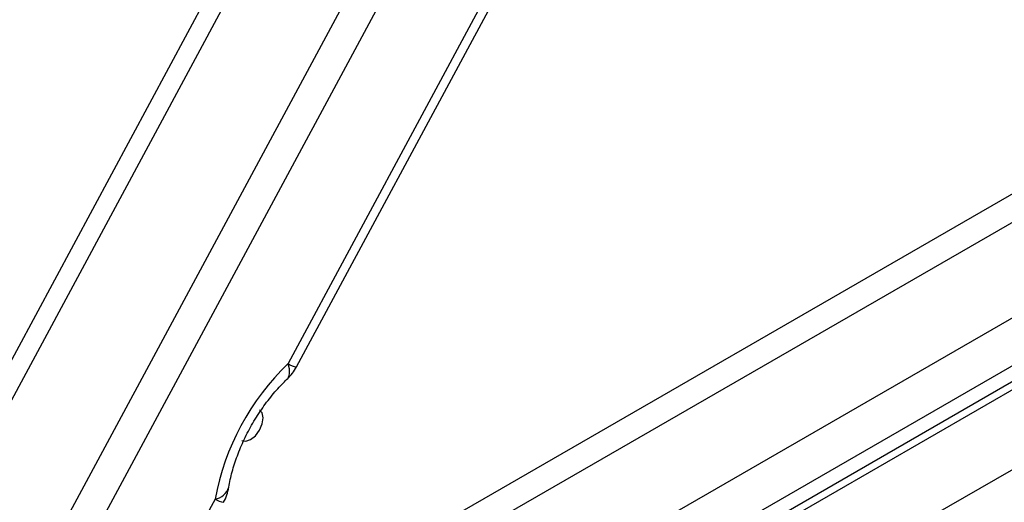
# Model space of a CAD drawing. Header units: millimetres. Extents: x 0 to 1118, y 0 to 864.
# Tile 257 of 438: x 949 to 959, y 677 to 682. Entities that reach past the tile are written whole.
import ezdxf

# ---------------------------------------------------------------- set-up
doc = ezdxf.new("R2010")
doc.units = ezdxf.units.MM

msp = doc.modelspace()

# ---------------------------------------------------------------- linework, layer by layer
at = {"color": 7, "linetype": 'Continuous', "lineweight": 25}
for p, q in [((1010.8293, 708.3799), (936.3002, 665.3552)), ((1010.9, 708.3391), (936.3709, 665.3144)), ((1011.1121, 707.645), (936.1588, 664.3754)), ((949.9524, 673.8897), (996.8942, 700.9886)), ((997.0356, 700.5803), (950.0939, 673.4814)), ((958.6243, 691.8164), (951.5102, 678.5848)), ((951.5966, 678.5523), (958.7111, 691.7838)), ((946.6049, 672.082), (956.5248, 690.5308)), ((955.0813, 690.5102), (945.527, 672.7414)), ((955.2549, 690.4228), (945.7006, 672.6539)), ((946.8943, 671.9363), (956.8142, 690.3851)), ((950.3585, 675.3896), (964.2683, 683.4196)), ((964.3532, 683.1746), (950.4433, 675.1446)), ((950.766, 677.2018), (949.3069, 674.4881))]:
    msp.add_line(p, q, dxfattribs=at)
at = {"color": 7, "linetype": 'Continuous', "lineweight": 25, "flags": 128}
for points in [[(951.2555, 678.0305), (951.2458, 678.0811), (951.2182, 678.1129), (951.2182, 678.1129)], [(951.0382, 677.8011), (951.0795, 677.7931), (951.1282, 677.81), (951.1769, 677.8493), (951.2182, 677.905), (951.2458, 677.9686), (951.2555, 678.0305)]]:
    msp.add_lwpolyline(points, dxfattribs=at)
at = {"color": 7, "linetype": 'Continuous', "lineweight": 25}
for centre, radius, start, end in [((953.3064, 676.7274), 2.5843, 134.04364, 169.42275), ((951.1562, 678.7891), 0.5, 313.67994, 331.7332), ((950.4125, 677.4059), 0.5, 331.7332, 350.47148)]:
    msp.add_arc(centre, radius, start, end, dxfattribs=at)
at = {"color": 8, "linetype": 'Continuous', "lineweight": 25}
for centre, radius, start, end in [((951.6197, 678.7452), 0.1942, 235.55399, 263.18528), ((950.7355, 677.3779), 0.1788, 279.84831, 342.0127), ((950.9094, 677.451), 0.2875, 240.08452, 258.65475)]:
    msp.add_arc(centre, radius, start, end, dxfattribs=at)
at = {"color": 7, "linetype": 'Continuous', "lineweight": 25}
for points, knots in [([(951.4954, 678.4223), (951.513, 678.4355), (951.5234, 678.4566), (951.5284, 678.5119), (951.523, 678.546), (951.51, 678.5845)], [0, 0, 0, 0, 0.5, 0.5, 1, 1, 1, 1]), ([(950.9056, 677.3231), (950.9104, 677.3492), (950.9245, 677.426), (950.962, 677.5618), (951.0237, 677.7283), (951.103, 677.8956), (951.1975, 678.0582), (951.3042, 678.2101), (951.409, 678.3359), (951.4778, 678.4039), (951.5067, 678.4324)], [0, 0, 0, 0, 0.0700607, 0.2057168, 0.3429959, 0.4816898, 0.6211428, 0.7606705, 0.899382, 1, 1, 1, 1])]:
    msp.add_open_spline(points, degree=3, knots=knots, dxfattribs=at)

doc.saveas('drawing.dxf')
